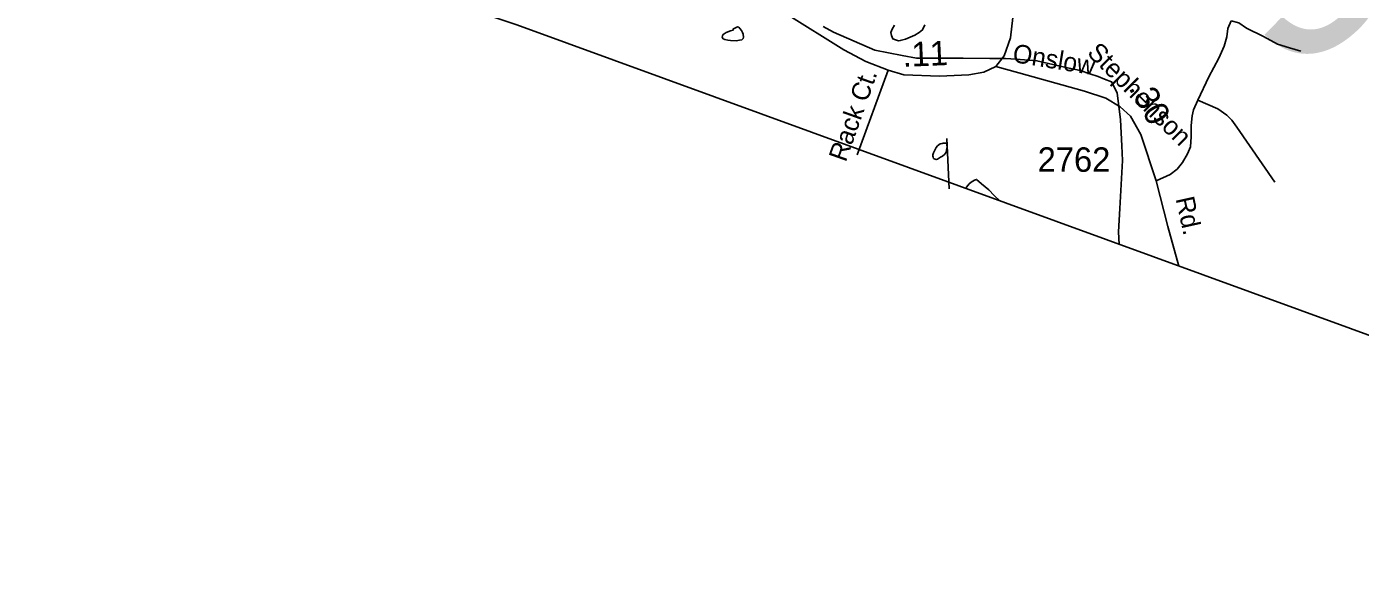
# Model space of a CAD drawing. Extents: x 2001466 to 2224147, y 644118 to 847247.
# Drawn here: x 2076073 to 2082893, y 644118 to 646980 of the extents above; entities that cross this region are included whole.
import ezdxf

# ---------------------------------------------------------------- set-up
doc = ezdxf.new("R2010")
doc.units = 0
for name, color, linetype in [('Exist Boundary Political CountyLine', 7, 'Continuous'), ('Exist Hydrographic Misc Water Feature', 7, 'Continuous'), ('Exist Road Non-System Type 51', 7, 'Continuous'), ('Exist Road Non-System Type 51 Label', 7, 'Continuous'), ('Exist Road Secondary Mileage Hundredths English Label', 7, 'Continuous'), ('Exist Road Secondary Structure Standard Bridge Number Label', 7, 'Continuous'), ('Exist Road Secondary Type 51 Attributed', 7, 'Continuous'), ('Exist Road Secondary Type 51 Label', 7, 'Continuous'), ('Exist Road Secondary Type 51 Number Label', 7, 'Continuous')]:
    doc.layers.add(name, color=color, linetype=linetype)

msp = doc.modelspace()

# ---------------------------------------------------------------- linework, layer by layer
at = {"layer": 'Exist Boundary Political CountyLine'}
msp.add_lwpolyline([(2025347, 667357.1), (2026293.9, 666990.5), (2073692.9, 648709.4), (2076162.7, 647794.5), (2078580.1, 646988.2), (2083338.8, 645254.9), (2086621.1, 644117.9)], dxfattribs=at)
at = {"layer": 'Exist Hydrographic Misc Water Feature'}
for p, q in [((2080146.1, 646980.8), (2080198.6, 646950.9)), ((2080789.9, 646150.8), (2080778.5, 646408.2))]:
    msp.add_line(p, q, dxfattribs=at)
for points in [[(2080666.6, 646989.5), (2080654.5, 646963.3), (2080636.4, 646949.4), (2080614.7, 646935.3), (2080590.5, 646925.2), (2080566.5, 646915), (2080540.5, 646908.8), (2080530.8, 646907), (2080516.5, 646912.9), (2080502.7, 646917), (2080494.7, 646934.8), (2080492.3, 646949), (2080498.2, 646966.7), (2080510.1, 646986.8)], [(2079684.6, 646966.3), (2079698.5, 646974.3), (2079708.6, 646978.3), (2079714.5, 646976.3), (2079720.7, 646970.4), (2079728.7, 646960.4), (2079732.8, 646950.4), (2079736.7, 646940.5), (2079738.7, 646926.5), (2079736.7, 646918.5), (2079730.9, 646912.4), (2079718.8, 646910.4), (2079700.8, 646906.4), (2079672.9, 646908.3), (2079658.7, 646910.3), (2079642.7, 646914.2), (2079634.7, 646918.2), (2079630.8, 646922.1), (2079628.8, 646926.1), (2079630.6, 646932.1), (2079634.7, 646940.2), (2079650.7, 646950.2), (2079672.7, 646958.2), (2079686.6, 646962.3), (2079684.6, 646966.3)], [(2080198.6, 646950.9), (2080410.7, 646858.8), (2080550.3, 646832.4)], [(2080198.6, 646950.9), (2080410.7, 646858.8), (2080550.3, 646832.4)], [(2080550.3, 646832.4), (2080622.5, 646818.9), (2080862.6, 646819.1), (2080998.5, 646817.6)], [(2080550.3, 646832.4), (2080622.5, 646818.9), (2080862.6, 646819.1), (2080998.5, 646817.6)], [(2080998.5, 646817.6), (2081078.5, 646816.8), (2081133.7, 646812.7)], [(2080998.5, 646817.6), (2081078.5, 646816.8), (2081133.7, 646812.7)], [(2081133.7, 646812.7), (2081238.7, 646804.9), (2081379.5, 646773.1)], [(2081133.7, 646812.7), (2081238.7, 646804.9), (2081379.5, 646773.1)], [(2081379.5, 646773.1), (2081460.5, 646754.9), (2081509.1, 646739.1)], [(2081379.5, 646773.1), (2081460.5, 646754.9), (2081509.1, 646739.1)], [(2081509.1, 646739.1), (2081552.6, 646725), (2081584, 646712)], [(2081509.1, 646739.1), (2081552.6, 646725), (2081584, 646712)], [(2081584, 646712), (2081620.5, 646696.9), (2081648.6, 646640.8)], [(2081584, 646712), (2081620.5, 646696.9), (2081648.6, 646640.8)], [(2081648.6, 646640.8), (2081666.6, 646503.1), (2081673, 646369.6)], [(2081648.6, 646640.8), (2081666.6, 646503.1), (2081673, 646369.6)], [(2080746.5, 646311.8), (2080730.3, 646301.7), (2080724.4, 646299.7), (2080718.4, 646301.7), (2080710.4, 646305.7), (2080708.4, 646311.7), (2080706.3, 646317.7), (2080706.3, 646323.7), (2080710.2, 646333.7), (2080714.3, 646341.7), (2080718.2, 646351.7), (2080724.4, 646361.7), (2080730.1, 646369.7), (2080738.1, 646375.7), (2080744.3, 646379.7), (2080754.1, 646381.8), (2080760.3, 646383.8), (2080768.3, 646383.9), (2080772.2, 646383.9), (2080776.3, 646383.9), (2080778.1, 646379.8), (2080778.1, 646373.8), (2080780.2, 646365.8), (2080778.3, 646357.8), (2080776.3, 646345.9), (2080774.2, 646337.9), (2080768.3, 646327.9), (2080756.4, 646317.8), (2080746.5, 646311.8)], [(2081673, 646369.6), (2081676.7, 646295), (2081663.1, 646049.6)], [(2081673, 646369.6), (2081676.7, 646295), (2081663.1, 646049.6)], [(2080875.1, 646152.3), (2080878.8, 646158.2), (2080892.7, 646176.3), (2080902.8, 646184.3), (2080920.6, 646194.4), (2080930.7, 646198.4), (2080954.9, 646176.5), (2080992.8, 646144.6), (2081020.9, 646116.7), (2081048.7, 646089.1)], [(2081663.1, 646049.6), (2081656.6, 645931.1), (2081660.5, 645866.2)], [(2081663.1, 646049.6), (2081656.6, 645931.1), (2081660.5, 645866.2)]]:
    msp.add_lwpolyline(points, dxfattribs=at)
at = {"layer": 'Exist Road Non-System Type 51'}
msp.add_line((2080478.5, 646756.9), (2080320.1, 646325), dxfattribs=at)
for points in [[(2082061.5, 646604.4), (2082117.9, 646722.5), (2082169.6, 646819.3), (2082196.1, 646880.3), (2082209.4, 646928.1), (2082216, 646970.5), (2082231.9, 647009)], [(2082231.9, 647009), (2082271.7, 646998.4), (2082311.5, 646971.9), (2082397.6, 646929.4), (2082469.2, 646890.9), (2082530.9, 646871), (2082587.9, 646855.1)], [(2081848.1, 646191.8), (2081919.7, 646223.7), (2081955.5, 646250.2), (2081983.3, 646284.7), (2082008.5, 646328.5), (2082024.4, 646365.6), (2082028.4, 646416), (2082028.4, 646474.4), (2082032.4, 646523.5), (2082040.3, 646554), (2082061.5, 646604.4)], [(2082061.5, 646604.4), (2082164.9, 646559.3), (2082210, 646527.4), (2082235.2, 646500.9), (2082261.7, 646466.4), (2082455.3, 646185.2)]]:
    msp.add_lwpolyline(points, dxfattribs=at)
at = {"layer": 'Exist Road Secondary Type 51 Attributed'}
for points in [[(2081404.8, 649921.1), (2081405.5, 649756), (2081389.4, 649476.8), (2081404.2, 649305.7), (2081432.7, 649088.1), (2081477, 648855.7), (2081495, 648722.6), (2081495.5, 648619.1), (2081462.8, 648514.5), (2081392.6, 648339.2), (2081356.7, 648225.1), (2081322.9, 648045.5), (2081272.2, 647816.3), (2081216.8, 647535.4), (2081178.8, 647286.1), (2081116.6, 647027.3), (2081103.9, 646922.7), (2081071.2, 646829.8), (2081028.9, 646775.9)], [(2078731.1, 648035), (2079520.1, 647374.8), (2079762.9, 647176.2), (2079957.6, 647045.3), (2080251, 646861.5), (2080365, 646802.3), (2080478.5, 646756.9), (2080558.7, 646733.7), (2080740.3, 646727.3), (2080890.1, 646733.7), (2080968.3, 646746.3), (2081028.9, 646775.9)], [(2081028.9, 646775.9), (2081146.1, 646743.2), (2081481.8, 646650.2), (2081591, 646613.3), (2081664.9, 646570), (2081717.7, 646521.4), (2081770.4, 646427.4), (2081848.1, 646191.8), (2081908.7, 645958.4), (2081964.6, 645755.5)]]:
    msp.add_lwpolyline(points, dxfattribs=at)

# ---------------------------------------------------------------- texts
at = {"layer": 'Exist Road Non-System Type 51 Label'}
msp.add_text('Rack Ct.', height=95, rotation=70.42085, dxfattribs=at).set_placement((2080261.3, 646283.2))
at = {"layer": 'Exist Road Secondary Mileage Hundredths English Label'}
for s, rotation, p in [('.11', 2.4213, (2080554, 646773.7)), ('.30', 299.30995, (2081705.9, 646666.8))]:
    msp.add_text(s, height=125, rotation=rotation, dxfattribs=at).set_placement(p)
at = {"layer": 'Exist Road Secondary Structure Standard Bridge Number Label'}
msp.add_text('376', height=1066.27, rotation=40, dxfattribs=at).set_placement((2082537.5, 646693.5))
at = {"layer": 'Exist Road Secondary Type 51 Label'}
for s, rotation, p in [('Onslow', 350.80186, (2081110.4, 646799.3)), ('Stephenson', 315.15545, (2081490.9, 646840.9)), ('Rd.', 282.44497, (2081948, 646100.1))]:
    msp.add_text(s, height=95, rotation=rotation, dxfattribs=at).set_placement(p)
at = {"layer": 'Exist Road Secondary Type 51 Number Label'}
msp.add_text('2762', height=125, dxfattribs=at).set_placement((2081242.7, 646237.5))

doc.saveas('drawing.dxf')
